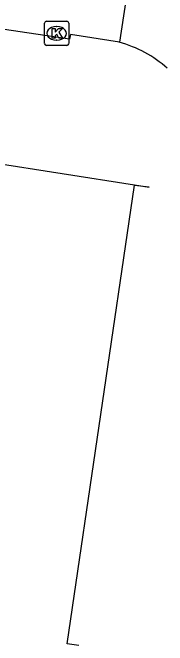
# Model space of a CAD drawing. Extents: x 163686 to 164493, y 382719 to 383870.
# Drawn here: x 164169.47 to 164175.85, y 382867.23 to 382893.39 of the extents above; entities that cross this region are included whole.
import ezdxf

# ---------------------------------------------------------------- set-up
doc = ezdxf.new("R2010")
doc.units = 0
for name, color, linetype in [('IMGEO_Groenvoorziening', 7, 'Continuous'), ('IMGEO_Hek', 7, 'Continuous'), ('IMGEO_Kolk', 7, 'Continuous'), ('IMGEO_Rijbaan_lokaal_gesloten', 7, 'Continuous'), ('IMGEO_Rijbaan_lokaal_open', 7, 'Continuous')]:
    doc.layers.add(name, color=color, linetype=linetype)

msp = doc.modelspace()

# ---------------------------------------------------------------- linework, layer by layer
at = {"layer": 'IMGEO_Groenvoorziening'}
for points in [[(164174.494, 382886.261), (164165.517, 382887.66)], [(164172.198, 382867.23), (164171.721, 382867.298), (164174.494, 382886.261)], [(164174.494, 382886.261), (164175.103, 382886.19)]]:
    msp.add_lwpolyline(points, dxfattribs=at)
at = {"layer": 'IMGEO_Hek'}
for points in [[(164174.494, 382886.261), (164165.517, 382887.66)], [(164175.1, 382886.167), (164174.494, 382886.261)]]:
    msp.add_lwpolyline(points, dxfattribs=at)
at = {"layer": 'IMGEO_Kolk'}
for p, q in [((164170.782, 382892.108), (164170.782, 382892.96)), ((164170.857, 382893.034), (164171.709, 382893.034)), ((164171.783, 382892.96), (164171.783, 382892.108)), ((164171.27, 382892.814), (164171.295, 382892.814)), ((164171.293, 382892.254), (164171.268, 382892.254)), ((164171.709, 382892.034), (164170.857, 382892.034))]:
    msp.add_line(p, q, dxfattribs=at)
for points in [[(164170.782, 382892.108), (164170.782, 382892.96)], [(164170.857, 382893.034), (164171.709, 382893.034)], [(164171.783, 382892.96), (164171.783, 382892.108)], [(164171.103, 382892.734), (164171.226, 382892.734), (164171.226, 382892.583), (164171.356, 382892.734), (164171.52, 382892.734), (164171.374, 382892.583), (164171.527, 382892.334), (164171.375, 382892.334), (164171.29, 382892.498), (164171.226, 382892.431), (164171.226, 382892.334), (164171.103, 382892.334), (164171.103, 382892.734)], [(164171.709, 382892.034), (164170.857, 382892.034)]]:
    msp.add_lwpolyline(points, dxfattribs=at)
for centre, start, end in [((164170.859, 382892.958), 91.552, 178.448), ((164170.859, 382892.958), 91.552, 178.448), ((164171.707, 382892.958), 1.552, 88.448), ((164171.707, 382892.958), 1.552, 88.448), ((164170.859, 382892.11), 181.552, 268.448), ((164170.859, 382892.11), 181.552, 268.448), ((164171.707, 382892.11), 271.552, 358.448), ((164171.707, 382892.11), 271.552, 358.448)]:
    msp.add_arc(centre, 0.0765, start, end, dxfattribs=at)
for centre, major_axis, ratio, start_param, end_param in [((164171.269, 382892.534), (-0.387, 0.002), 0.722429, 4.712389, 7.853982), ((164171.294, 382892.534), (-0.39, 0.002), 0.717154, 1.570796, 4.712389)]:
    msp.add_ellipse(centre, major_axis=major_axis, ratio=ratio, start_param=start_param, end_param=end_param, dxfattribs=at)
at = {"layer": 'IMGEO_Rijbaan_lokaal_gesloten'}
msp.add_lwpolyline([(164173.872, 382892.164), (164171.848, 382892.493), (164171.815, 382892.288), (164166.332, 382893.113)], dxfattribs=at)
at = {"layer": 'IMGEO_Rijbaan_lokaal_open'}
msp.add_lwpolyline([(164174.911, 382898.979), (164173.872, 382892.164)], dxfattribs=at)
msp.add_arc((164172.604, 382887.465), 4.867, 48.1119, 74.9042, dxfattribs=at)

doc.saveas('drawing.dxf')
